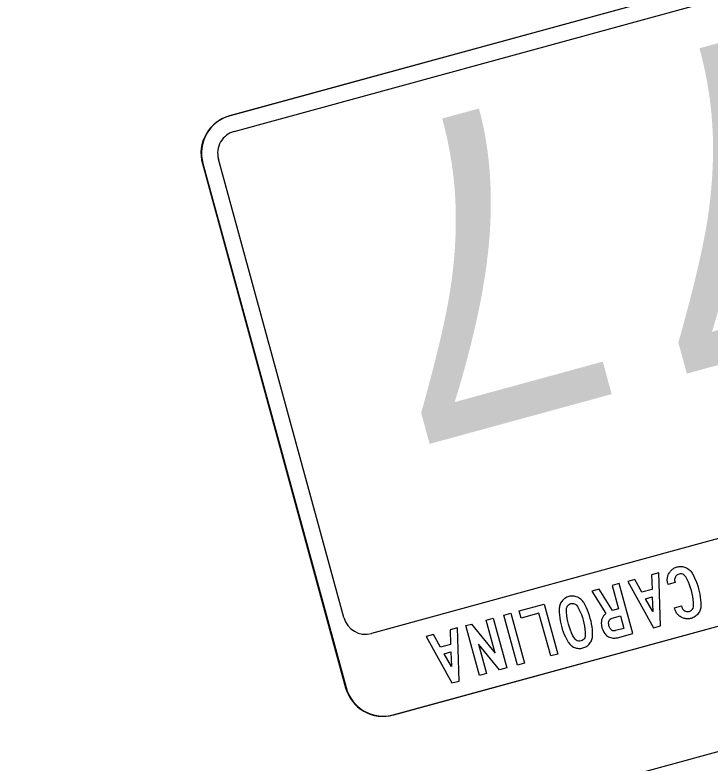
# Model space of a CAD drawing. Extents: x 2001876 to 2025694, y 804561 to 868938.
# Drawn here: x 2011148.2 to 2011199.2, y 826699.9 to 826754.9 of the extents above; entities that cross this region are included whole.
import ezdxf

# ---------------------------------------------------------------- set-up
doc = ezdxf.new("R2010")
doc.units = 0
doc.layers.add('TR SN EXTRUDED PANEL SIGNS- MOUNTED OVERHEAD', color=7, linetype='Continuous')

msp = doc.modelspace()

# ---------------------------------------------------------------- linework, layer by layer
at = {"layer": 'TR SN EXTRUDED PANEL SIGNS- MOUNTED OVERHEAD'}
for p, q in [((2011231.724, 826765.989), (2011163.95, 826747.462)), ((2011197.619, 826756.666), (2011163.985, 826747.472)), ((2011163.985, 826747.472), (2011163.985, 826747.472)), ((2011163.132, 826744.284), (2011163.132, 826744.284)), ((2011161.951, 826743.961), (2011172.472, 826705.473)), ((2011175.974, 826703.476), (2011243.748, 826722.003)), ((2011176.009, 826703.486), (2011243.783, 826722.013)), ((2011174.374, 826709.466), (2011174.375, 826709.466)), ((2011172.507, 826705.483), (2011172.507, 826705.483)), ((2011176.009, 826703.485), (2011176.009, 826703.486))]:
    msp.add_line(p, q, dxfattribs=at)
for points in [[(2011164.298, 826746.327), (2011164.298, 826746.326), (2011197.932, 826755.521), (2011232.072, 826764.853), (2011232.072, 826764.853)], [(2011172.334, 826710.626), (2011172.333, 826710.626), (2011163.132, 826744.284)], [(2011161.987, 826743.971), (2011161.986, 826743.971), (2011172.507, 826705.483)], [(2011242.145, 826728.005), (2011242.145, 826728.006), (2011217.124, 826721.152), (2011217.222, 826720.994), (2011218.124, 826721.03), (2011218.457, 826720.633), (2011218.864, 826720.586), (2011219.406, 826720.337), (2011219.911, 826719.399), (2011218.979, 826717.287), (2011216.767, 826715.737), (2011216.599, 826715.363), (2011210.442, 826713.919), (2011208.765, 826715.178), (2011205.038, 826714.23), (2011203.626, 826715.08), (2011200.836, 826716.7), (2011174.374, 826709.466)], [(2011196.154, 826713.053), (2011196.129, 826713.145), (2011196.113, 826713.209), (2011196.102, 826713.273), (2011196.095, 826713.336), (2011196.093, 826713.399), (2011196.094, 826713.461), (2011196.099, 826713.523), (2011196.109, 826713.585), (2011196.124, 826713.645), (2011196.142, 826713.706), (2011196.165, 826713.766), (2011196.192, 826713.825), (2011196.223, 826713.884), (2011196.257, 826713.94), (2011196.294, 826713.994), (2011196.334, 826714.044), (2011196.376, 826714.091), (2011196.422, 826714.134), (2011196.469, 826714.174), (2011196.521, 826714.21), (2011196.574, 826714.243), (2011196.63, 826714.273), (2011196.688, 826714.299), (2011196.749, 826714.322), (2011196.813, 826714.342), (2011196.894, 826714.36), (2011196.972, 826714.372), (2011197.05, 826714.377), (2011197.128, 826714.376), (2011197.207, 826714.368), (2011197.283, 826714.353), (2011197.36, 826714.332), (2011197.436, 826714.304), (2011197.51, 826714.27), (2011197.58, 826714.231), (2011197.645, 826714.188), (2011197.706, 826714.14), (2011197.763, 826714.086), (2011197.816, 826714.028), (2011197.863, 826713.965), (2011197.908, 826713.898), (2011198.009, 826713.716), (2011198.102, 826713.53), (2011198.186, 826713.34), (2011198.263, 826713.145), (2011198.332, 826712.947), (2011198.392, 826712.744), (2011198.442, 826712.543), (2011198.484, 826712.34), (2011198.517, 826712.136), (2011198.541, 826711.93), (2011198.556, 826711.722), (2011198.564, 826711.513), (2011198.56, 826711.432), (2011198.551, 826711.353), (2011198.535, 826711.276), (2011198.513, 826711.201), (2011198.485, 826711.128), (2011198.452, 826711.058), (2011198.411, 826710.989), (2011198.364, 826710.921), (2011198.313, 826710.858), (2011198.258, 826710.8), (2011198.199, 826710.748), (2011198.136, 826710.701), (2011198.069, 826710.66), (2011197.998, 826710.624), (2011197.923, 826710.594), (2011197.845, 826710.569), (2011197.779, 826710.553), (2011197.716, 826710.542), (2011197.652, 826710.535), (2011197.588, 826710.532), (2011197.526, 826710.533), (2011197.463, 826710.538), (2011197.402, 826710.549), (2011197.341, 826710.563), (2011197.281, 826710.581), (2011197.221, 826710.604), (2011197.162, 826710.631), (2011197.104, 826710.662), (2011197.047, 826710.697), (2011196.993, 826710.734), (2011196.943, 826710.774), (2011196.897, 826710.816), (2011196.853, 826710.861), (2011196.814, 826710.909), (2011196.778, 826710.96), (2011196.745, 826711.013), (2011196.715, 826711.068), (2011196.689, 826711.127), (2011196.666, 826711.187), (2011196.647, 826711.251), (2011196.622, 826711.343), (2011197.14, 826711.484), (2011197.165, 826711.393), (2011197.189, 826711.325), (2011197.221, 826711.265), (2011197.262, 826711.212), (2011197.313, 826711.165)], [(2011195.071, 826709.868), (2011195.587, 826710.009), (2011195.473, 826713.912), (2011194.939, 826713.766), (2011194.971, 826712.698), (2011194.233, 826712.497), (2011193.717, 826713.432), (2011193.185, 826713.287), (2011195.071, 826709.868)], [(2011197.313, 826711.165), (2011197.371, 826711.125), (2011197.436, 826711.094), (2011197.5, 826711.074), (2011197.567, 826711.066), (2011197.636, 826711.069), (2011197.704, 826711.082), (2011197.793, 826711.117), (2011197.871, 826711.169), (2011197.937, 826711.24), (2011197.985, 826711.322), (2011198.015, 826711.411), (2011198.024, 826711.507), (2011198.018, 826711.728), (2011197.999, 826711.948), (2011197.97, 826712.167), (2011197.927, 826712.385), (2011197.875, 826712.602), (2011197.809, 826712.817), (2011197.735, 826713.027), (2011197.649, 826713.231), (2011197.552, 826713.43), (2011197.445, 826713.624), (2011197.389, 826713.7), (2011197.319, 826713.76), (2011197.235, 826713.806), (2011197.143, 826713.833), (2011197.049, 826713.839), (2011196.955, 826713.824), (2011196.889, 826713.8), (2011196.828, 826713.768), (2011196.775, 826713.727), (2011196.73, 826713.677), (2011196.689, 826713.618), (2011196.659, 826713.555), (2011196.639, 826713.489), (2011196.631, 826713.423), (2011196.634, 826713.355), (2011196.648, 826713.286), (2011196.672, 826713.195), (2011196.154, 826713.053), (2011196.154, 826713.053)], [(2011191.57, 826710.918), (2011191.524, 826710.878), (2011191.483, 826710.837), (2011191.446, 826710.795), (2011191.41, 826710.751), (2011191.379, 826710.706), (2011191.352, 826710.659), (2011191.327, 826710.61), (2011191.305, 826710.56), (2011191.288, 826710.509), (2011191.273, 826710.456), (2011191.262, 826710.401), (2011191.254, 826710.345), (2011191.25, 826710.287), (2011191.249, 826710.228), (2011191.26, 826710.055), (2011191.296, 826709.883), (2011191.353, 826709.718), (2011191.431, 826709.562), (2011191.475, 826709.491), (2011191.525, 826709.425), (2011191.58, 826709.365), (2011191.641, 826709.312), (2011191.707, 826709.263), (2011191.779, 826709.221), (2011191.857, 826709.185), (2011191.937, 826709.155), (2011192.018, 826709.133), (2011192.099, 826709.12), (2011192.182, 826709.114), (2011192.265, 826709.117), (2011192.349, 826709.128), (2011192.433, 826709.147), (2011193.566, 826709.457), (2011192.565, 826713.118), (2011192.047, 826712.976), (2011192.516, 826711.26), (2011192.059, 826711.136), (2011191.095, 826712.716), (2011190.561, 826712.57), (2011191.57, 826710.918)], [(2011188.385, 826709.787), (2011188.454, 826709.586), (2011188.532, 826709.391), (2011188.617, 826709.2), (2011188.712, 826709.013), (2011188.815, 826708.832), (2011188.857, 826708.765), (2011188.904, 826708.702), (2011188.955, 826708.645), (2011189.012, 826708.593), (2011189.072, 826708.545), (2011189.136, 826708.502), (2011189.204, 826708.464), (2011189.278, 826708.432), (2011189.353, 826708.404), (2011189.43, 826708.384), (2011189.506, 826708.369), (2011189.583, 826708.361), (2011189.661, 826708.36), (2011189.739, 826708.366), (2011189.818, 826708.378), (2011189.898, 826708.396), (2011189.975, 826708.421), (2011190.049, 826708.451), (2011190.119, 826708.486), (2011190.185, 826708.527), (2011190.248, 826708.573), (2011190.307, 826708.624), (2011190.361, 826708.681), (2011190.412, 826708.744), (2011190.459, 826708.81), (2011190.499, 826708.878), (2011190.532, 826708.948), (2011190.56, 826709.019), (2011190.582, 826709.093), (2011190.598, 826709.169), (2011190.608, 826709.247), (2011190.611, 826709.327), (2011190.605, 826709.536), (2011190.59, 826709.744), (2011190.567, 826709.952), (2011190.534, 826710.159), (2011190.492, 826710.365), (2011190.441, 826710.57), (2011190.381, 826710.771), (2011190.312, 826710.968), (2011190.236, 826711.162), (2011190.151, 826711.353), (2011190.057, 826711.54), (2011189.956, 826711.724), (2011189.913, 826711.791), (2011189.865, 826711.854), (2011189.814, 826711.911), (2011189.758, 826711.964), (2011189.697, 826712.013), (2011189.633, 826712.056), (2011189.563, 826712.095), (2011189.489, 826712.129), (2011189.412, 826712.158), (2011189.336, 826712.18), (2011189.259, 826712.195), (2011189.182, 826712.203), (2011189.102, 826712.204), (2011189.025, 826712.2), (2011188.945, 826712.188), (2011188.866, 826712.169), (2011188.788, 826712.145), (2011188.713, 826712.115), (2011188.642, 826712.079), (2011188.576, 826712.037), (2011188.512, 826711.99), (2011188.454, 826711.938), (2011188.399, 826711.881), (2011188.348, 826711.817), (2011188.302, 826711.75), (2011188.263, 826711.682), (2011188.23, 826711.611), (2011188.203, 826711.538), (2011188.181, 826711.463), (2011188.166, 826711.387), (2011188.158, 826711.308), (2011188.156, 826711.228), (2011188.161, 826711.018), (2011188.176, 826710.81), (2011188.2, 826710.603), (2011188.232, 826710.397), (2011188.273, 826710.194), (2011188.325, 826709.992), (2011188.385, 826709.787)], [(2011194.987, 826712.146), (2011195.024, 826711.065), (2011194.501, 826712.013), (2011194.987, 826712.146)], [(2011188.789, 826710.35), (2011188.747, 826710.569), (2011188.717, 826710.789), (2011188.697, 826711.011), (2011188.69, 826711.235), (2011188.7, 826711.328), (2011188.729, 826711.415), (2011188.777, 826711.496), (2011188.843, 826711.565), (2011188.919, 826711.617), (2011189.008, 826711.651), (2011189.102, 826711.667), (2011189.195, 826711.661), (2011189.285, 826711.633), (2011189.368, 826711.587), (2011189.438, 826711.526), (2011189.494, 826711.45), (2011189.601, 826711.254), (2011189.698, 826711.054), (2011189.784, 826710.85), (2011189.858, 826710.641), (2011189.923, 826710.428), (2011189.976, 826710.21), (2011190.019, 826709.99), (2011190.049, 826709.77), (2011190.067, 826709.549), (2011190.074, 826709.326), (2011190.065, 826709.233), (2011190.036, 826709.146), (2011189.987, 826709.065), (2011189.923, 826708.996), (2011189.847, 826708.944), (2011189.758, 826708.91), (2011189.663, 826708.894), (2011189.571, 826708.9), (2011189.48, 826708.926), (2011189.397, 826708.97), (2011189.328, 826709.03), (2011189.273, 826709.103), (2011189.166, 826709.297), (2011189.07, 826709.497), (2011188.984, 826709.703), (2011188.908, 826709.915), (2011188.843, 826710.133), (2011188.789, 826710.35)], [(2011192.906, 826709.833), (2011192.292, 826709.665), (2011192.252, 826709.656), (2011192.214, 826709.651), (2011192.177, 826709.648), (2011192.142, 826709.65), (2011192.108, 826709.655), (2011192.076, 826709.664), (2011192.045, 826709.677), (2011192.016, 826709.693), (2011191.988, 826709.712), (2011191.962, 826709.736), (2011191.938, 826709.763), (2011191.915, 826709.793), (2011191.894, 826709.828), (2011191.847, 826709.923), (2011191.812, 826710.025), (2011191.791, 826710.129), (2011191.783, 826710.234), (2011191.801, 826710.346), (2011191.854, 826710.449), (2011191.906, 826710.507), (2011191.969, 826710.551), (2011192.042, 826710.579), (2011192.656, 826710.747), (2011192.906, 826709.833)], [(2011180.282, 826705.826), (2011180.798, 826705.967), (2011180.684, 826709.87), (2011180.15, 826709.724), (2011180.182, 826708.656), (2011179.444, 826708.454), (2011178.928, 826709.39), (2011178.395, 826709.244), (2011180.282, 826705.826)], [(2011180.198, 826708.103), (2011180.235, 826707.022), (2011179.711, 826707.97), (2011180.198, 826708.103)]]:
    msp.add_lwpolyline(points, dxfattribs=at)
for points in [[(2011003.42, 826647.115), (2011274.668, 826721.263), (2011275.336, 826718.819), (2011004.088, 826644.671), (2011003.42, 826647.115)], [(2011185.216, 826711.109), (2011187.047, 826711.609), (2011188.048, 826707.949), (2011187.53, 826707.807), (2011186.671, 826710.95), (2011185.357, 826710.59), (2011185.216, 826711.109)], [(2011184.086, 826710.8), (2011184.599, 826710.94), (2011185.599, 826707.279), (2011185.086, 826707.139), (2011184.086, 826710.8)], [(2011181.305, 826710.039), (2011181.713, 826710.151), (2011183.453, 826708.022), (2011182.79, 826710.446), (2011183.308, 826710.587), (2011184.309, 826706.927), (2011183.781, 826706.782), (2011182.237, 826708.665), (2011182.823, 826706.52), (2011182.305, 826706.379), (2011181.305, 826710.039)]]:
    msp.add_lwpolyline(points, close=True, dxfattribs=at)
for centre, radius, start, end in [((2011164.701, 826744.713), 2.85, 105.2889, 195.2891), ((2011164.737, 826744.723), 2.85, 105.2889, 195.2891), ((2011164.737, 826744.723), 1.663, 105.2889, 195.2891), ((2011173.934, 826711.066), 1.66, 195.3871, 285.387), ((2011175.222, 826706.225), 2.851, 195.2888, 285.289), ((2011175.258, 826706.235), 2.851, 195.2888, 285.289)]:
    msp.add_arc(centre, radius, start, end, dxfattribs=at)

# ---------------------------------------------------------------- texts
for p in [(2011206.394, 826754.6), (2011187.505, 826749.437)]:
    msp.add_text('7', height=22.8, rotation=195.2888, dxfattribs=at).set_placement(p)

doc.saveas('drawing.dxf')
